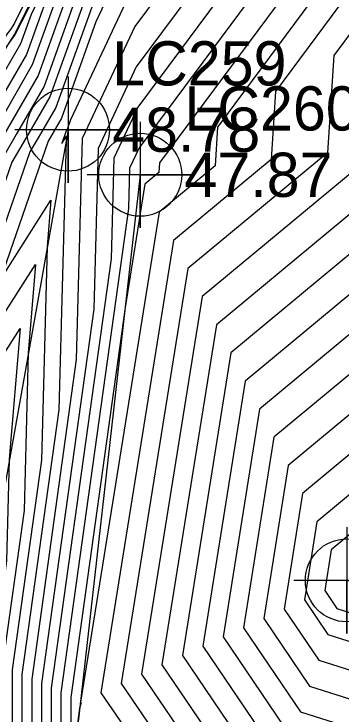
# Model space of a CAD drawing. Extents: x 2188792 to 2191981, y 386090 to 389710.
# Drawn here: x 2190352.46 to 2190370.95, y 387822.45 to 387862.01 of the extents above; entities that cross this region are included whole.
import ezdxf

# ---------------------------------------------------------------- set-up
doc = ezdxf.new("R2010")
doc.units = 0
for name, color, linetype in [('DTM Contours Major', 7, 'Continuous'), ('DTM Contours Minor', 7, 'Continuous'), ('Exist DTM Breakline', 7, 'Continuous'), ('Exist DTM Breakline Cogo Elevation', 7, 'Continuous'), ('Exist DTM Breakline Cogo Number', 7, 'Continuous'), ('Exist DTM Breakline Cogo Point CELL', 7, 'Continuous'), ('Exist DTM Breakline Underwater', 7, 'Continuous'), ('Exist DTM Breakline Underwater Cogo Elevation', 7, 'Continuous'), ('Exist DTM Breakline Underwater Cogo Number', 7, 'Continuous'), ('Exist DTM Breakline Underwater Cogo Point CELL', 7, 'Continuous'), ('Exist DTM Regular Point Underwater CELL', 7, 'Continuous'), ('PH Exist DTM Breakline', 7, 'Continuous')]:
    doc.layers.add(name, color=color, linetype=linetype)

msp = doc.modelspace()

# ---------------------------------------------------------------- linework, layer by layer
at = {"layer": 'DTM Contours Major'}
for points in [[(2190368.319, 387866.272), (2190359.539, 387854.45), (2190358.998, 387853.295), (2190358.937, 387851.02), (2190355.116, 387823.636), (2190355.111, 387820.772), (2190353.638, 387809.542), (2190353.916, 387800.853), (2190356.273, 387779.739), (2190356.458, 387775.523), (2190357.192, 387769.101), (2190358.895, 387767.97), (2190367.316, 387766.839), (2190370.59, 387757.261)], [(2190359.113, 387865.871), (2190357.095, 387861.561), (2190355.15, 387856.13), (2190354.724, 387855.398), (2190354.386, 387854.815), (2190351.657, 387846.958), (2190354.55, 387851.478), (2190354.335, 387848.854), (2190354.011, 387836.798), (2190352.358, 387824.949), (2190352.342, 387814.871), (2190351.689, 387809.899), (2190352.503, 387784.45), (2190352.966, 387780.303), (2190353.263, 387773.535), (2190353.138, 387768.107), (2190353.842, 387767.178), (2190355.531, 387766.082), (2190359.633, 387763.36), (2190363.072, 387762.898), (2190364.409, 387758.986)], [(2190355.392, 387864.424), (2190353.496, 387859.129), (2190351.141, 387855.074), (2190349.265, 387851.844), (2190344.654, 387838.57), (2190342.941, 387836.041), (2190341.413, 387833.786), (2190338.973, 387831.293), (2190335.044, 387825.627), (2190334.837, 387825.274), (2190333.926, 387824.015), (2190335.052, 387824.92), (2190335.522, 387825.005), (2190335.805, 387825.123), (2190340.826, 387828.084), (2190341.186, 387829.217), (2190344.717, 387829.746), (2190347.694, 387829.487), (2190350.174, 387833.361), (2190349.647, 387826.917), (2190348.772, 387826.115), (2190348.018, 387825.082), (2190348.985, 387818.826)], [(2190373.353, 387854.54), (2190363.105, 387846.036), (2190359.677, 387824.699), (2190364.664, 387817.351), (2190363.994, 387814.764), (2190368.796, 387811.745), (2190367.4, 387814.71), (2190383.835, 387801.64)], [(2190377.47, 387846.645), (2190367.155, 387838.086), (2190365.427, 387827.325), (2190368.661, 387822.561), (2190381.684, 387818.434)]]:
    msp.add_lwpolyline(points, dxfattribs=at)
at = {"layer": 'DTM Contours Minor'}
for points in [[(2190356.445, 387868.808), (2190352.53, 387860.925), (2190352.512, 387860.896), (2190352.494, 387860.874), (2190352.195, 387860.396), (2190348.99, 387854.879), (2190346.193, 387850.062), (2190344.234, 387844.425), (2190340.877, 387839.468), (2190337.883, 387835.049), (2190336.618, 387833.756), (2190334.582, 387830.82), (2190331.941, 387826.308), (2190329.236, 387822.571), (2190327.57, 387821.341), (2190321.626, 387813.003)], [(2190356.191, 387868.938), (2190352.49, 387861.486), (2190352.267, 387861.139), (2190352.05, 387860.873), (2190348.46, 387855.136), (2190348.274, 387854.814), (2190345.169, 387849.468), (2190344.095, 387846.376), (2190340.189, 387840.611), (2190336.706, 387835.469), (2190335.833, 387834.578), (2190334.428, 387832.551), (2190330.976, 387826.653), (2190328.819, 387823.673), (2190326.384, 387821.875), (2190322.108, 387815.877)], [(2190356.773, 387868.761), (2190353.427, 387861.983), (2190352.835, 387860.329), (2190349.707, 387854.944), (2190347.217, 387850.656), (2190344.374, 387842.473), (2190341.565, 387838.326), (2190339.06, 387834.628), (2190337.403, 387832.935), (2190334.736, 387829.089), (2190332.907, 387825.963), (2190329.653, 387821.469)], [(2190358.34, 387868.084), (2190354.488, 387857.33), (2190353.291, 387855.268), (2190352.338, 387853.627), (2190345.073, 387832.715), (2190345.005, 387832.614), (2190344.944, 387832.524), (2190344.735, 387832.311), (2190345.076, 387832.362), (2190345.195, 387832.352), (2190352.799, 387844.231), (2190352.195, 387836.843), (2190352.041, 387831.109), (2190351.254, 387825.474), (2190351.234, 387812.511), (2190350.91, 387810.041), (2190351.587, 387788.848)], [(2190363.901, 387867.52), (2190359.283, 387861.303), (2190356.317, 387854.968), (2190355.981, 387842.486), (2190353.461, 387824.424), (2190353.449, 387817.232), (2190352.469, 387809.756), (2190353.068, 387791.011), (2190354.289, 387780.077), (2190354.743, 387769.723), (2190354.924, 387768.133), (2190359.338, 387765.204), (2190364.769, 387764.474), (2190366.881, 387758.296)], [(2190357.357, 387866.864), (2190354.157, 387857.929), (2190352.574, 387855.203), (2190351.314, 387853.033), (2190344.933, 387834.667), (2190344.317, 387833.756), (2190343.767, 387832.945), (2190341.894, 387831.031), (2190344.956, 387831.49), (2190346.028, 387831.397), (2190351.924, 387840.608), (2190351.125, 387830.837), (2190351.056, 387828.265), (2190350.703, 387825.737), (2190350.68, 387811.331), (2190350.52, 387810.112), (2190350.854, 387799.658), (2190350.55, 387790.485)], [(2190358.529, 387867.091), (2190354.819, 387856.73), (2190354.008, 387855.333), (2190353.362, 387854.221), (2190348.155, 387839.232), (2190353.675, 387847.855), (2190353.265, 387842.848), (2190353.026, 387833.953), (2190351.806, 387825.212), (2190351.788, 387813.691), (2190351.3, 387809.97), (2190352.22, 387781.169), (2190352.304, 387780.415), (2190352.358, 387779.185), (2190352.111, 387768.396), (2190353.51, 387766.55), (2190356.866, 387764.372), (2190359.78, 387762.438)], [(2190365.374, 387867.104), (2190359.369, 387859.019), (2190357.211, 387854.411), (2190356.967, 387845.331), (2190354.012, 387824.161), (2190354.003, 387818.412), (2190352.858, 387809.685), (2190353.35, 387794.292), (2190354.95, 387779.965), (2190355.314, 387771.657), (2190355.68, 387768.456), (2190359.19, 387766.126), (2190365.618, 387765.263), (2190368.117, 387757.951)], [(2190366.846, 387866.688), (2190359.454, 387856.735), (2190358.104, 387853.853), (2190357.952, 387848.175), (2190354.564, 387823.899), (2190354.557, 387819.592), (2190353.248, 387809.614), (2190353.633, 387797.572), (2190355.612, 387779.852), (2190355.886, 387773.59), (2190356.436, 387768.778), (2190359.043, 387767.048), (2190366.467, 387766.051), (2190369.354, 387757.606)], [(2190356.375, 387865.644), (2190353.827, 387858.529), (2190351.857, 387855.138), (2190350.289, 387852.439), (2190344.794, 387836.618), (2190343.629, 387834.899), (2190342.59, 387833.365), (2190339.758, 387830.471), (2190338.469, 387828.614), (2190340.231, 387829.652), (2190340.323, 387829.941), (2190344.836, 387830.618), (2190346.861, 387830.442), (2190351.049, 387836.984), (2190350.159, 387826.102), (2190350.021, 387825.976), (2190349.903, 387825.814), (2190350.055, 387824.831), (2190350.112, 387810.18), (2190349.646, 387796.135)], [(2190369.792, 387865.856), (2190360.683, 387853.592), (2190360.647, 387853.046), (2190359.864, 387852.396), (2190358.745, 387845.426), (2190355.667, 387823.374), (2190355.665, 387821.953), (2190354.027, 387809.471), (2190354.198, 387804.133), (2190356.935, 387779.627), (2190357.03, 387777.457), (2190357.947, 387769.423), (2190358.748, 387768.892), (2190368.164, 387767.627), (2190371.826, 387756.916)], [(2190371.264, 387865.44), (2190363.967, 387855.614), (2190363.824, 387853.419), (2190360.674, 387850.806), (2190356.228, 387823.123), (2190356.252, 387823.087), (2190356.172, 387822.777), (2190354.417, 387809.4), (2190354.481, 387807.414), (2190357.596, 387779.514), (2190357.602, 387779.39), (2190357.977, 387776.107), (2190359.661, 387769.672), (2190369.013, 387768.416), (2190373.062, 387756.571)], [(2190372.737, 387865.024), (2190367.25, 387857.637), (2190367, 387853.793), (2190361.484, 387849.216), (2190357.378, 387823.648), (2190359.056, 387821.175), (2190356.23, 387810.273), (2190371.781, 387800.497), (2190355.846, 387807.322), (2190359.351, 387782.286), (2190368.51, 387770.51), (2190368.815, 387769.344), (2190369.862, 387769.204), (2190370.457, 387767.465), (2190370.794, 387769.113), (2190372.874, 387771.585)], [(2190374.21, 387864.609), (2190370.534, 387859.659), (2190370.176, 387854.166), (2190362.294, 387847.626), (2190358.527, 387824.174), (2190361.86, 387819.263), (2190360.112, 387812.518), (2190372.628, 387804.65), (2190368.99, 387812.379), (2190383.037, 387801.208)], [(2190354.41, 387863.203), (2190353.165, 387859.729), (2190350.424, 387855.009), (2190348.241, 387851.25), (2190344.514, 387840.521), (2190342.253, 387837.184), (2190340.237, 387834.207), (2190338.188, 387832.114), (2190334.89, 387827.358), (2190333.872, 387825.619), (2190330.07, 387820.366)], [(2190359.198, 387863.587), (2190355.66, 387856.031), (2190355.48, 387855.53), (2190355.441, 387855.463), (2190355.41, 387855.409), (2190355.159, 387854.685), (2190355.425, 387855.101), (2190355.405, 387854.86), (2190354.996, 387839.642), (2190352.909, 387824.687), (2190352.896, 387816.051), (2190352.079, 387809.827), (2190352.785, 387787.73), (2190353.627, 387780.19), (2190354.167, 387767.885), (2190354.165, 387767.818), (2190354.174, 387767.806), (2190354.195, 387767.793), (2190359.485, 387764.282), (2190363.921, 387763.686), (2190365.645, 387758.641)], [(2190376.529, 387854.913), (2190363.915, 387844.446), (2190360.827, 387825.224), (2190366.604, 387816.713), (2190367.727, 387816.357), (2190367.419, 387815.762), (2190384.633, 387802.072)], [(2190379.706, 387855.287), (2190364.725, 387842.856), (2190361.977, 387825.75), (2190367.118, 387818.175), (2190371.216, 387816.877), (2190370.092, 387814.703), (2190385.431, 387802.504)], [(2190379.905, 387853.19), (2190365.535, 387841.266), (2190363.127, 387826.275), (2190367.632, 387819.637), (2190374.706, 387817.396)], [(2190378.687, 387849.917), (2190366.345, 387839.676), (2190364.277, 387826.8), (2190368.146, 387821.099), (2190378.195, 387817.915)], [(2190376.252, 387843.372), (2190367.965, 387836.496), (2190366.577, 387827.851), (2190369.175, 387824.023), (2190385.173, 387818.953)], [(2190375.035, 387840.1), (2190368.775, 387834.906), (2190367.726, 387828.376), (2190369.689, 387825.485), (2190388.663, 387819.472)], [(2190373.817, 387836.827), (2190369.585, 387833.316), (2190368.876, 387828.901), (2190370.203, 387826.947), (2190392.152, 387819.992)], [(2190372.6, 387833.555), (2190370.395, 387831.726), (2190370.026, 387829.427), (2190370.717, 387828.409), (2190387.166, 387823.196)]]:
    msp.add_lwpolyline(points, dxfattribs=at)
at = {"layer": 'Exist DTM Breakline'}
msp.add_lwpolyline([(2190355.514, 387855.469), (2190347.42, 387810.045), (2190354.178, 387767.814)], dxfattribs=at)
at = {"layer": 'Exist DTM Breakline Cogo Point CELL'}
msp.add_lwpolyline([(2190355.514, 387858.469), (2190355.514, 387852.469), (2190355.514, 387855.469), (2190358.514, 387855.469), (2190352.514, 387855.469)], dxfattribs=at)
msp.add_circle((2190355.514, 387855.469), 2.344, dxfattribs=at)
at = {"layer": 'Exist DTM Breakline Underwater'}
msp.add_lwpolyline([(2190359.596, 387852.922), (2190354.648, 387809.358), (2190358.617, 387769.709)], dxfattribs=at)
at = {"layer": 'Exist DTM Breakline Underwater Cogo Point CELL'}
msp.add_lwpolyline([(2190359.596, 387855.922), (2190359.596, 387849.922), (2190359.596, 387852.922), (2190362.596, 387852.922), (2190356.596, 387852.922)], dxfattribs=at)
msp.add_circle((2190359.596, 387852.922), 2.344, dxfattribs=at)
at = {"layer": 'Exist DTM Regular Point Underwater CELL'}
msp.add_lwpolyline([(2190371.276, 387832.998), (2190371.276, 387826.998), (2190371.276, 387829.998), (2190374.276, 387829.998), (2190368.276, 387829.998)], dxfattribs=at)
msp.add_circle((2190371.276, 387829.998), 2.344, dxfattribs=at)
at = {"layer": 'PH Exist DTM Breakline'}
msp.add_lwpolyline([(2190356.563, 387868.748), (2190352.534, 387860.874), (2190348.229, 387854.81), (2190343.925, 387848.747), (2190339.005, 387842.576), (2190334.086, 387836.406), (2190327.18, 387828.009)], dxfattribs=at)

# ---------------------------------------------------------------- texts
at = {"layer": 'Exist DTM Breakline Cogo Elevation'}
msp.add_text('48.78', height=2.5, dxfattribs=at).set_placement((2190358.014, 387854.219))
at = {"layer": 'Exist DTM Breakline Cogo Number'}
msp.add_text('LC259', height=2.5, dxfattribs=at).set_placement((2190358.014, 387857.969))
at = {"layer": 'Exist DTM Breakline Underwater Cogo Elevation'}
msp.add_text('47.87', height=2.5, dxfattribs=at).set_placement((2190362.096, 387851.672))
at = {"layer": 'Exist DTM Breakline Underwater Cogo Number'}
msp.add_text('LC260', height=2.5, dxfattribs=at).set_placement((2190362.096, 387855.422))

doc.saveas('drawing.dxf')
